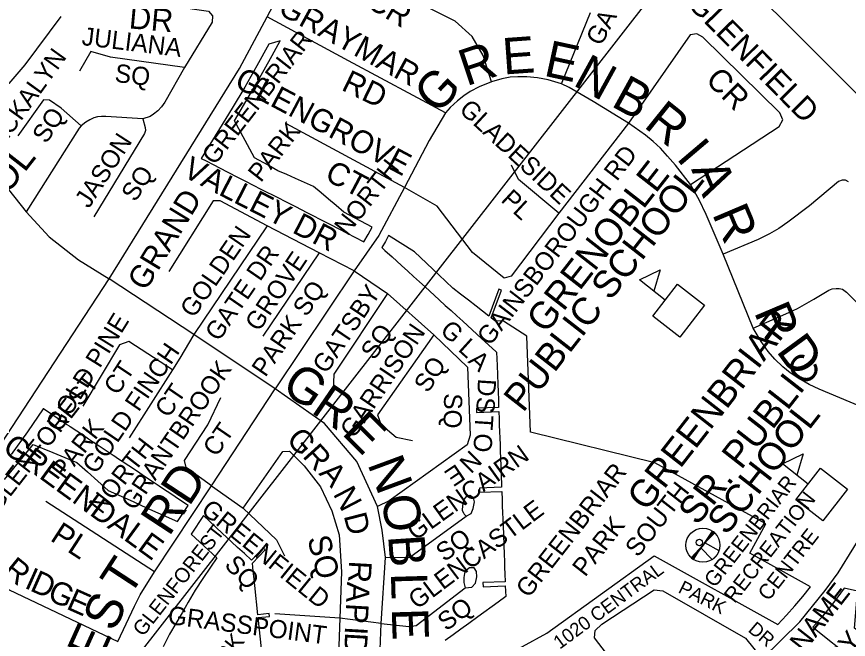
# Model space of a CAD drawing. Extents: x 586326 to 623965, y 4819854 to 4857850.
# Drawn here: x 602544 to 603459, y 4843230 to 4843915 of the extents above; entities that cross this region are included whole.
import ezdxf

# ---------------------------------------------------------------- set-up
doc = ezdxf.new("R2010")
doc.units = 0
for name, color, linetype in [('Lots_Concessions', 7, 'Continuous'), ('Major Rds and Hwys', 7, 'Continuous'), ('Minor Rd Lbls', 7, 'Continuous'), ('Minor Rds', 7, 'Continuous'), ('Park Lbls', 7, 'Continuous'), ('Park Outlines', 7, 'Continuous'), ('Private Rd Lbls', 7, 'Continuous'), ('Private Rds', 7, 'Continuous'), ('Proposed Secondary Rds', 7, 'Continuous'), ('Rec Lbls', 7, 'Continuous'), ('Rec Syms', 7, 'Continuous'), ('School Syms_Lbls', 7, 'Continuous')]:
    doc.layers.add(name, color=color, linetype=linetype)

msp = doc.modelspace()

# ---------------------------------------------------------------- linework, layer by layer
at = {"layer": 'Lots_Concessions'}
msp.add_line((602449.93, 4842920.49), (603294.24, 4844004.08), dxfattribs=at)
at = {"layer": 'Major Rds and Hwys'}
for points in [[(602819.3, 4843914.63), (602919.11, 4844103.83), (602933.01, 4844124.86), (602971.25, 4844171.32), (603046.31, 4844253.81)], [(603656.91, 4843641.68), (603284.75, 4844013.09), (603274.09, 4844023.73)], [(602645.5, 4843626.36), (602789.05, 4843857.97), (602819.3, 4843914.63)], [(602453.73, 4843351.01), (602525.15, 4843443.06), (602645.5, 4843626.36)]]:
    msp.add_lwpolyline(points, dxfattribs=at)
at = {"layer": 'Minor Rds'}
for points in [[(603066.22, 4843843.04), (603056.94, 4843872), (603044.86, 4843893.09), (603026.2, 4843909.81), (602936.4, 4843955.27), (602930.96, 4843961.21), (602928.97, 4843970.06), (602994.25, 4844084.6), (603038.74, 4844140.17), (603045.9, 4844142.15), (603054.31, 4844139.18), (603222.02, 4843971.67)], [(602614.87, 4843944.87), (602626.04, 4843938.2), (602633.61, 4843936), (602716.9, 4843926.4), (602754.96, 4843920.91), (602759.18, 4843915.81), (602758.92, 4843908.8), (602728.57, 4843858.74)], [(602592.67, 4843915.01), (602552.93, 4843861.83), (602535.48, 4843841.23), (602518.87, 4843823.24), (602508.58, 4843813.52), (602499.4, 4843805.29), (602481.91, 4843791.35)], [(603015.54, 4843809.02), (602908.94, 4843866.11), (602819.3, 4843914.63)], [(603142.98, 4843840.79), (603174.94, 4843919.22)], [(603285.03, 4843730.38), (603382.58, 4843793.86), (603386.64, 4843801.31), (603383.32, 4843809.18), (603298.53, 4843892.24), (603292.11, 4843895.95), (603284.69, 4843894.71), (603216.72, 4843797.74)], [(602728.57, 4843858.74), (602647.03, 4843870.22), (602625.59, 4843876.35), (602612.96, 4843854.91)], [(602728.57, 4843858.74), (602707.01, 4843820.8), (602703.3, 4843815.72), (602699.02, 4843811.1), (602694.55, 4843807.42), (602690.66, 4843805.16), (602682.88, 4843802.34)], [(603066.22, 4843843.04), (603052.55, 4843837.54), (603042.73, 4843832.37), (603035.61, 4843827.68), (603028.68, 4843822.13), (603020.82, 4843814.85), (603015.54, 4843809.02)], [(603142.98, 4843840.79), (603128.39, 4843845.4), (603116.75, 4843847.63), (603105.21, 4843848.79), (603095.01, 4843848.67), (603086.81, 4843848.15), (603077.56, 4843846.29), (603066.22, 4843843.04)], [(603216.72, 4843797.74), (603177.83, 4843821.49), (603151.47, 4843836.89), (603142.98, 4843840.79)], [(602614.87, 4843794.81), (602593.05, 4843814.33), (602580.2, 4843822.99), (602573.53, 4843823.52), (602545.2, 4843783.7)], [(602682.88, 4843802.34), (602642.05, 4843805.11), (602637.09, 4843805.14), (602632.95, 4843804.59), (602628.88, 4843803.48), (602624.5, 4843801.43), (602620.1, 4843798.77), (602614.87, 4843794.81)], [(603015.54, 4843809.02), (602997.69, 4843778.73), (602970.51, 4843727.05)], [(602682.88, 4843802.34), (602685.31, 4843792.88), (602685.58, 4843789.48), (602684.54, 4843786.19), (602628.65, 4843694.51)], [(602970.51, 4843727.05), (602840.74, 4843797.1)], [(603216.72, 4843797.74), (603140.1, 4843698.72)], [(603285.03, 4843730.38), (603268.66, 4843751.54), (603259.89, 4843761.56), (603251.96, 4843770.07), (603243.84, 4843777.58), (603235.62, 4843784.43), (603216.72, 4843797.74)], [(602481.91, 4843791.35), (602554.39, 4843700.25)], [(602614.87, 4843794.81), (602612.73, 4843792.05), (602554.39, 4843700.25)], [(603140.1, 4843698.72), (603095.69, 4843735.85), (603088.04, 4843751.55)], [(603458.86, 4843733.26), (603455.52, 4843735.02), (603451.91, 4843735.15), (603447.94, 4843733.53), (603416.1, 4843706.81), (603391.91, 4843688.73), (603382.22, 4843681.87), (603372, 4843676), (603359.39, 4843669.83), (603321.1, 4843653.7)], [(602970.51, 4843727.05), (602942.24, 4843674.02), (602915, 4843635.17)], [(603140.1, 4843698.72), (603087.65, 4843629.43), (603080, 4843627.13), (603045.16, 4843655.46), (603006.5, 4843706.37), (602970.51, 4843727.05)], [(603321.1, 4843653.7), (603302.39, 4843697.18), (603294.5, 4843713.31), (603285.03, 4843730.38)], [(602819.3, 4843684.94), (602767.62, 4843712.12), (602759.96, 4843712.12), (602711.42, 4843634.41)], [(602554.39, 4843700.25), (602579.65, 4843672.69), (602611.81, 4843647.42), (602645.5, 4843626.36)], [(602819.3, 4843684.94), (602738.73, 4843565.25)], [(602876.72, 4843655.08), (602819.3, 4843684.94)], [(602876.72, 4843655.08), (602814.7, 4843563.58)], [(602915, 4843635.17), (602876.72, 4843655.08)], [(603354.1, 4843572.39), (603321.1, 4843653.7)], [(602915, 4843635.17), (602828.1, 4843505.39)], [(602915, 4843635.17), (602951.75, 4843610.29)], [(602738.73, 4843565.25), (602645.5, 4843626.36)], [(603354.1, 4843572.39), (603393.13, 4843589.57), (603402.7, 4843594.06), (603420.87, 4843604.15), (603437.24, 4843614.11), (603440.86, 4843615.5), (603445.07, 4843615.92), (603448.57, 4843615.88), (603452.36, 4843615.11), (603456.52, 4843612.03), (603491.91, 4843576.62)], [(602951.75, 4843610.29), (602892.8, 4843521.85), (602892.03, 4843503.86)], [(602951.75, 4843610.29), (603002.67, 4843565.11)], [(603533.36, 4843460.58), (603426.41, 4843505.07), (603415.66, 4843510.19), (603404.22, 4843516.76), (603394.64, 4843523.15), (603386.44, 4843529.92), (603377.85, 4843538.27), (603370.36, 4843546.78), (603362.7, 4843557.58), (603354.1, 4843572.39)], [(602738.73, 4843565.25), (602723.45, 4843539.36), (602715.17, 4843526.45)], [(602828.1, 4843505.39), (602738.73, 4843565.25)], [(603002.67, 4843565.11), (603039.8, 4843529.51), (603042.86, 4843454.48), (603039.42, 4843444.14), (602953.67, 4843382.51), (602940.65, 4843376)], [(603002.67, 4843565.11), (602940.65, 4843477.07), (602944.48, 4843466.73), (602961.32, 4843452.56), (602979.32, 4843448.74)], [(602715.17, 4843526.45), (602667.32, 4843557.46), (602656.98, 4843554.01), (602616.79, 4843486.64)], [(602715.17, 4843526.45), (602667.7, 4843451.8)], [(602758.34, 4843398.84), (602828.1, 4843505.39)], [(602940.65, 4843376), (602918.19, 4843425.6), (602882.46, 4843467.49), (602828.1, 4843505.39)], [(602758.34, 4843398.84), (602730.48, 4843418.88), (602728.57, 4843426.92), (602754.22, 4843465.96), (602768.38, 4843496.21)], [(602792.88, 4843374.47), (602836.52, 4843436.49), (602844.18, 4843436.87), (602860.26, 4843420.79), (602878.25, 4843397.82), (602890.47, 4843371.43), (602898.54, 4843344.99), (602901.22, 4843304.41), (602899.31, 4843253.5)], [(602695.65, 4843304.28), (602758.34, 4843398.84)], [(602758.34, 4843398.84), (602792.88, 4843374.47)], [(603038.5, 4843387.51), (603035.92, 4843383.97), (603034.3, 4843377.28), (603033.74, 4843371.93), (603035.29, 4843369.28), (603036.28, 4843367.77), (603038.17, 4843365.57)], [(603038.17, 4843365.57), (603043.93, 4843368.31), (603046.09, 4843373.85), (603047.61, 4843381.35), (603046.34, 4843385.61), (603042.28, 4843388.41), (603038.51, 4843387.52), (603038.5, 4843387.51)], [(602695.65, 4843304.28), (602576.12, 4843381.53)], [(602949.46, 4843320.11), (602946.01, 4843349.97), (602940.65, 4843376)], [(602792.88, 4843374.47), (602829.63, 4843339.63), (602838.44, 4843322.02)], [(602949.46, 4843320.11), (602976.25, 4843320.49), (603038.17, 4843365.57)], [(602453.73, 4843351.01), (602535.69, 4843284.41), (602655.26, 4843227.58)], [(602944.86, 4843247.37), (602949.46, 4843320.11)], [(602655.26, 4843227.58), (602673.36, 4843266.71), (602679.91, 4843279.05), (602695.65, 4843304.28)], [(603046.58, 4843308.71), (603041.93, 4843308.79), (603037.02, 4843304.81), (603035.84, 4843297.92), (603035.83, 4843292.51), (603037.04, 4843286.76)], [(603037.04, 4843286.76), (603044.54, 4843287.51), (603048.42, 4843291.7), (603049.89, 4843298.97), (603049.52, 4843304.66), (603046.96, 4843308.7), (603046.58, 4843308.71)], [(602944.86, 4843247.37), (602975.1, 4843244.31), (602983.14, 4843245.46), (603037.04, 4843286.76)], [(602899.31, 4843253.5), (602827.72, 4843258.09)], [(602899.31, 4843253.5), (602897.78, 4843212.54), (602893.56, 4843204.11), (602885.14, 4843200.29), (602843.03, 4843189.95)], [(602944.86, 4843247.37), (602899.31, 4843253.5)], [(602962.77, 4843111.71), (602949.84, 4843158.18), (602946.01, 4843180.38), (602943.33, 4843209.47), (602944.86, 4843247.37)]]:
    msp.add_lwpolyline(points, dxfattribs=at)
at = {"layer": 'Park Outlines'}
msp.add_lwpolyline([(602833.74, 4843888.12), (602821.32, 4843884.37), (602808.26, 4843860.8), (602794.84, 4843837.44), (602781.07, 4843814.28), (602766.95, 4843791.33), (602746.7, 4843758.97), (602746.97, 4843758.83), (602752.17, 4843756.17), (602775.29, 4843744.35), (602787.51, 4843738.1), (602795.7, 4843733.91), (602803.96, 4843729.68), (602812.65, 4843725.24), (602819.09, 4843721.94), (602825.43, 4843718.7), (602831.78, 4843715.45), (602839.03, 4843711.74), (602839.72, 4843711.39), (602842.48, 4843709.98), (602843.17, 4843709.62), (602850.48, 4843705.88), (602856.82, 4843702.64), (602863.16, 4843699.4), (602869.51, 4843696.15), (602878.02, 4843691.79), (602888.92, 4843686.22), (602898.16, 4843681.5), (602907.59, 4843676.67), (602915.86, 4843672.44), (602925.9, 4843667.3), (602930.61, 4843675.17), (602935.06, 4843683.19), (602903.65, 4843699.97), (602895.32, 4843707.02), (602886.99, 4843714.06), (602878.66, 4843721.1), (602870.33, 4843728.14), (602860.55, 4843732.45), (602850.76, 4843736.77), (602841.01, 4843741.07), (602831.19, 4843745.39), (602820.54, 4843751.32), (602805.67, 4843759.61), (602795.26, 4843778.52), (602783.34, 4843800.43), (602796.04, 4843821.46), (602808.08, 4843842.03), (602816.16, 4843856.2), (602825.03, 4843872.11)], close=True, dxfattribs=at)
for points in [[(603073.61, 4843207.62), (603127, 4843237), (603244.93, 4843321.8), (603381.21, 4843246.59), (603390.59, 4843256.59), (603399.72, 4843266.83), (603408.56, 4843277.31), (603417.13, 4843288.01), (603350.25, 4843324.92), (603367.91, 4843356.94), (603245.94, 4843424.24), (603108.94, 4843457.86), (603104.99, 4843563.4), (603079.42, 4843579.97), (603069.73, 4843580.42), (603065.65, 4843583.61), (603077.25, 4843614.08), (603074.4, 4843615.17), (603063.13, 4843585.56), (603049.32, 4843596.33), (603040.74, 4843603.01), (603032.26, 4843609.61), (603023.79, 4843616.21), (603016.05, 4843623.5), (603008.2, 4843630.91), (603002.08, 4843636.68), (602994.72, 4843643.61), (602988.07, 4843649.88), (602981.42, 4843656.15), (602953.07, 4843674.23), (602949.41, 4843667.55), (602945.58, 4843660.96), (602949.03, 4843657.82), (602957, 4843650.55), (602962.16, 4843645.85), (602967.35, 4843641.11), (602974.01, 4843635.04), (602980.43, 4843629.18), (602986.83, 4843623.35), (602993.15, 4843617.59), (602998.34, 4843612.85), (603003.5, 4843608.14), (603008.63, 4843603.47), (603015.39, 4843597.31), (603021.7, 4843591.55), (603028.1, 4843585.71), (603034.52, 4843579.86), (603039.79, 4843575.05), (603044.97, 4843570.33), (603050.16, 4843565.6), (603055.33, 4843560.88), (603071.09, 4843546.51), (603071.73, 4843545.93), (603072.28, 4843531.2), (603072.67, 4843520.77), (603073.05, 4843510.66), (603073.37, 4843502.21), (603073.69, 4843493.56), (603074.01, 4843485.03), (603049.65, 4843484.12), (603049.82, 4843479.55), (603074.18, 4843480.46), (603074.48, 4843472.5), (603074.74, 4843465.51), (603075, 4843458.49), (603075.27, 4843451.44), (603075.53, 4843444.43), (603075.79, 4843437.33), (603076.7, 4843412.97), (603077.29, 4843397.28), (603052.93, 4843396.37), (603053.1, 4843391.8), (603077.46, 4843392.71), (603077.81, 4843383.41), (603078.07, 4843376.41), (603078.33, 4843369.4), (603078.59, 4843362.39), (603078.86, 4843355.23), (603079.65, 4843334.2), (603080.05, 4843323.37), (603080.32, 4843316.21), (603080.58, 4843309.21), (603080.84, 4843302.21), (603081.17, 4843293.45), (603056.81, 4843292.54), (603056.98, 4843287.97), (603081.34, 4843288.88), (603081.78, 4843277.03), (603073.54, 4843271.07), (603051.13, 4843254.83), (603041.17, 4843247.62), (603032.35, 4843241.23), (603023.86, 4843235.09), (603015.25, 4843228.85)], [(602530.73, 4843405.89), (602551.1, 4843430.95), (602561.93, 4843444.27), (602583.58, 4843435.42), (602610.2, 4843424.54), (602621.68, 4843414.3), (602633.17, 4843404.06), (602644.65, 4843393.82), (602658.73, 4843387.48), (602672.81, 4843381.13), (602686.89, 4843374.79), (602720.69, 4843359.56), (602732.53, 4843377.3), (602724.19, 4843382.87), (602718.33, 4843386.78), (602712.48, 4843390.68), (602706.62, 4843394.59), (602700.76, 4843398.5), (602693.03, 4843403.66), (602685.66, 4843408.58), (602679.55, 4843412.66), (602673.37, 4843416.78), (602667.27, 4843420.85), (602653.91, 4843429.77), (602653.27, 4843430.2), (602650.73, 4843431.89), (602650.09, 4843432.32), (602634.7, 4843442.59), (602628.57, 4843446.69), (602623.12, 4843450.32), (602617.42, 4843454.13), (602602.71, 4843463.94), (602602.08, 4843464.37), (602599.53, 4843466.06), (602598.9, 4843466.49), (602582.79, 4843477.24), (602573.4, 4843483.5), (602573.15, 4843483.67), (602555.7, 4843458.31), (602537.81, 4843433.25)], [(602813.17, 4843220.12), (602809.55, 4843254.07), (602821.99, 4843255.4), (602821.61, 4843258.42), (602809.23, 4843257.1), (602805.78, 4843289.44), (602805.03, 4843296.57), (602804.14, 4843304.89), (602803.18, 4843313.93), (602817.1, 4843328.64), (602814.89, 4843330.73), (602802.08, 4843317.21), (602794.41, 4843324.31), (602786.91, 4843331.26), (602780.35, 4843337.33), (602775.19, 4843342.11), (602770.05, 4843346.88), (602763.43, 4843353.01), (602755.94, 4843359.94), (602749.26, 4843366.14), (602735.73, 4843345.86), (602764.02, 4843319.65), (602757.26, 4843309.51), (602748.8, 4843296.84), (602740.34, 4843284.17), (602732.66, 4843270.98), (602725.88, 4843259.34), (602719.09, 4843247.68), (602712.06, 4843235.61), (602705.18, 4843222.01)], [(603481.65, 4843229.52), (603465.51, 4843242.37), (603467.18, 4843263.84), (603468.67, 4843283.04), (603453.96, 4843286.4), (603445.8, 4843275.33), (603437.37, 4843264.46), (603428.66, 4843253.82), (603419.7, 4843243.39), (603509.87, 4843171.62)]]:
    msp.add_lwpolyline(points, dxfattribs=at)
at = {"layer": 'Private Rds'}
msp.add_lwpolyline([(603248.62, 4843130.33), (603214.13, 4843186.27), (603179.54, 4843231.64), (603180.17, 4843239.78), (603187.52, 4843246.64), (603245.14, 4843284.63), (603254.71, 4843283.35), (603345.69, 4843231.48), (603363.96, 4843208.52)], dxfattribs=at)
at = {"layer": 'Proposed Secondary Rds'}
msp.add_lwpolyline([(603363.96, 4843208.52), (603405.19, 4843249.34), (603419.25, 4843266.51), (603433.31, 4843283.67), (603447.49, 4843303.31), (603482.01, 4843359.1), (603533.36, 4843460.58)], dxfattribs=at)
at = {"layer": 'Rec Syms'}
for p, q in [((603310.26, 4843348.3), (603287.19, 4843318.77)), ((603287.19, 4843318.77), (603296.5, 4843330.68))]:
    msp.add_line(p, q, dxfattribs=at)
msp.add_lwpolyline([(603298.64, 4843333.56), (603285.9, 4843319.88), (603287.19, 4843318.77), (603288.51, 4843317.83), (603296.5, 4843330.68), (603308.76, 4843317.72), (603309.44, 4843318.16), (603310.34, 4843318.84), (603310.89, 4843319.28), (603310.97, 4843319.37), (603311.3, 4843319.64), (603312.12, 4843320.43), (603312.8, 4843321.16), (603313.49, 4843322), (603314.01, 4843322.71), (603314.54, 4843323.52), (603314.81, 4843323.92), (603315.14, 4843324.51), (603315.54, 4843325.25), (603315.78, 4843325.81), (603316.44, 4843327.35), (603300.69, 4843336.19), (603311.64, 4843347.14), (603310.26, 4843348.3), (603309.01, 4843349.19)], close=True, dxfattribs=at)
for centre, radius in [((603298.73, 4843333.54), 18.74), ((603294.77, 4843336.58), 3.5)]:
    msp.add_circle(centre, radius, dxfattribs=at)
at = {"layer": 'School Syms_Lbls'}
for p, q in [((603257.25, 4843603.09), (603228.84, 4843625.29)), ((603414.57, 4843400.81), (603386.16, 4843423.01))]:
    msp.add_line(p, q, dxfattribs=at)
for points in [[(603228.84, 4843625.29), (603251.62, 4843636.32), (603244.71, 4843612.82)], [(603243.62, 4843585.64), (603270.89, 4843620.54), (603300.49, 4843597.41), (603273.23, 4843562.51)], [(603386.16, 4843423.01), (603408.93, 4843434.04), (603402.02, 4843410.54)], [(603400.93, 4843383.36), (603428.2, 4843418.26), (603457.8, 4843395.13), (603430.54, 4843360.23)]]:
    msp.add_lwpolyline(points, close=True, dxfattribs=at)

# ---------------------------------------------------------------- texts
at = {"layer": 'Minor Rd Lbls'}
for s, height, rotation, p in [('CR', 25.002, 329.02279, (602926.84, 4843926.72)), ('GRAYMAR', 25.002, 331.2659, (602829.92, 4843918.76)), ('GLENFIELD', 25.002, 314.63967, (603280.2, 4843928.14)), ('DR', 25.002, 354.80205, (602666.8, 4843902.01)), ('GA', 19.998, 62.12722, (603186.7, 4843881.54)), ('JULIANA', 19.992, 353.06567, (602614.88, 4843883.69)), ('E', 40, 4.08564, (603079.47, 4843851.1)), ('E', 40, 347.79955, (603122.47, 4843850.1)), ('JACKALYN', 19.998, 54.30409, (602519.09, 4843758.25)), ('R', 40, 18.43497, (603038.47, 4843838.1)), ('N', 40, 331.15736, (603154.47, 4843840.1)), ('SQ', 19.992, 353.06567, (602651.11, 4843843.21)), ('GLENGROVE', 24.996, 332.04905, (602782.02, 4843838.36)), ('RD', 25.002, 334.17903, (602899.93, 4843834.58)), ('G', 40, 46.54818, (603006.47, 4843806.1)), ('CR', 25.002, 314.63967, (603300.47, 4843844.1)), ('B', 40, 331.15736, (603196.47, 4843817.1)), ('GLADESIDE', 19.998, 317.12111, (603029.47, 4843811.1)), ('R', 40, 321.14665, (603232.47, 4843794.1)), ('SQ', 19.998, 56.72513, (602576.47, 4843774.1)), ('JASON', 19.998, 57.20049, (602623.47, 4843703.1)), ('I', 40, 310.29217, (603268.47, 4843759.1)), ('GAINSBOROUGH RD', 19.998, 52.39577, (603064.42, 4843551.71)), ('VALLEY DR', 25.002, 332.82018, (602725.16, 4843739.9)), ('CT', 24.996, 332.04905, (602881.44, 4843736.08)), ('SQ', 19.998, 57.20049, (602674.47, 4843710.1)), ('A', 40, 292.96379, (603285.47, 4843747.1)), ('GRAND', 25.002, 58.6959, (602685.73, 4843611.99)), ('PL', 19.998, 317.12111, (603075.47, 4843712.1)), ('R', 40, 292.96379, (603308.47, 4843698.1)), ('GOLDEN', 19.998, 55.4915, (602738.73, 4843582.44)), ('GATE DR', 19.998, 55.4915, (602766.19, 4843556.71)), ('GROVE', 19.998, 55.97662, (602810.29, 4843567.43)), ('PARK SQ', 19.998, 55.64187, (602817.5, 4843517.52)), ('GATSBY', 19.998, 55.98067, (602884.47, 4843521.1)), ('R', 40, 292.96379, (603354.47, 4843590.1)), ('GOLD PINE', 19.998, 58.19848, (602591.55, 4843456.71)), ('GARRISON', 19.998, 56.10329, (602914.83, 4843449.92)), ('G', 20, 317.92888, (603008.47, 4843568.1)), ('SQ', 19.998, 55.98067, (602937.47, 4843536.1)), ('D', 40, 306.25386, (603378.47, 4843547.1)), ('L', 20, 317.92888, (603028.47, 4843548.1)), ('GOLD FINCH', 19.998, 55.61967, (602631.13, 4843410.73)), ('SQ', 19.998, 57.65258, (602996.47, 4843500.1)), ('A', 20, 317.92888, (603039.47, 4843535.1)), ('CT', 19.998, 56.49278, (602655, 4843497.45)), ('GRANTBROOK', 19.998, 55.5392, (602673.63, 4843370.64)), ('G', 40, 325.58473, (602833.47, 4843504.1)), ('CT', 19.998, 55.61967, (602711, 4843472.57)), ('D', 19.99, 266.28473, (603051.47, 4843517.1)), ('R', 40, 325.58473, (602866.47, 4843480.1)), ('SQ', 19.986, 268.98439, (603014.09, 4843500.76)), ('S', 19.99, 266.28473, (603050.47, 4843497.1)), ('E', 40, 315.00002, (602900.47, 4843456.1)), ('T', 19.99, 266.28473, (603048.47, 4843477.1)), ('CT', 19.998, 55.61967, (602763.78, 4843429.77)), ('G', 25, 312.13761, (602839.47, 4843449.1)), ('GREENDALE', 25.002, 323.86464, (602526.99, 4843437.77)), ('O', 19.99, 266.28473, (603047.47, 4843457.1)), ('R', 25, 312.13761, (602857.47, 4843431.1)), ('GLENCAIRN', 19.998, 35.62793, (602982.43, 4843338.05)), ('N', 40, 290.28258, (602929.47, 4843423.1)), ('N', 20, 225.00002, (603043.04, 4843439.22)), ('D', 40, 56.79345, (602733.47, 4843375.1)), ('A', 25, 312.13761, (602875.47, 4843412.1)), ('E', 20, 214.10129, (603027.86, 4843423.71)), ('N', 25, 297.55283, (602891.47, 4843390.1)), ('R', 40, 56.79345, (602711.47, 4843342.1)), ('O', 40, 280.30486, (602944.47, 4843386.1)), ('GLENCASTLE', 19.998, 37.04249, (602984.34, 4843262.34)), ('GREENFIELD', 19.998, 320.93743, (602745.47, 4843370.1)), ('D', 25, 284.42079, (602903.47, 4843366.1)), ('PL', 25.002, 326.9442, (602579.71, 4843339.44)), ('SQ', 19.998, 35.62793, (603014.21, 4843314.77)), ('SQ', 25.002, 284.42079, (602863.47, 4843341.1)), ('B', 40, 273.81409, (602952.47, 4843344.1)), ('R', 25, 320.90616, (602527.47, 4843303.1)), ('T', 40, 56.79345, (602667.47, 4843275.1)), ('SQ', 19.998, 313.6678, (602771.47, 4843311.1)), ('R', 25, 266.76901, (602909.7, 4843316.96)), ('I', 25, 335.94972, (602551.47, 4843287.1)), ('D', 25, 335.94972, (602557.47, 4843284.1)), ('G', 25, 335.94972, (602576.47, 4843274.1)), ('A', 25, 266.76901, (602907.5, 4843293.62)), ('L', 40, 271.70983, (602955.47, 4843303.1)), ('E', 25, 335.94972, (602597.47, 4843264.1)), ('S', 40, 65.65893, (602651.47, 4843237.1)), ('GRASSPOINT', 19.998, 352.61398, (602709.47, 4843247.1)), ('P', 25, 266.76901, (602906.29, 4843270.29)), ('SQ', 19.998, 37.04249, (603016.53, 4843238.51)), ('E', 40, 271.70983, (602956.47, 4843264.1)), ('E', 40, 65.65893, (602634.47, 4843202.1)), ('I', 25, 266.76901, (602905.16, 4843244.83)), ('D', 25, 266.76901, (602905.26, 4843238))]:
    msp.add_text(s, height=height, rotation=rotation, dxfattribs=at).set_placement(p)
at = {"layer": 'Park Lbls'}
for s, height, p in [('GREENBRIAR', 19.992, (602761.72, 4843750.55)), ('PARK', 19.992, (602812.48, 4843731.59)), ('NORTH', 19.992, (602907.4, 4843672.92)), ('GLENFOREST', 19.992, (602523.59, 4843369.25)), ('PARK', 19.992, (602596.28, 4843405.12)), ('NORTH', 19.992, (602637.56, 4843366.72)), ('GREENBRIAR', 19.992, (603107.09, 4843274.63)), ('SOUTH', 19.992, (603227.28, 4843319.38)), ('PARK', 19.992, (603169.16, 4843297.85)), ('GLENFOREST', 16.194, (602682.96, 4843232.29)), ('PARK', 17.993, (602755, 4843175.98))]:
    msp.add_text(s, height=height, rotation=52.00002, dxfattribs=at).set_placement(p)
at = {"layer": 'Private Rd Lbls'}
for s, rotation, p in [('1020 CENTRAL ', 36.43987, (603141.23, 4843218.62)), ('PARK', 333.05005, (603270.46, 4843282.05)), ('DR', 319.58172, (603347.44, 4843239.41))]:
    msp.add_text(s, height=15, rotation=rotation, dxfattribs=at).set_placement(p)
at = {"layer": 'Rec Lbls'}
for s, p in [('GREENBRIAR', (603311.72, 4843285.96)), ('RECREATION ', (603333.62, 4843268.85)), ('    CENTRE', (603355.52, 4843251.74))]:
    msp.add_text(s, height=16.675, rotation=52.00002, dxfattribs=at).set_placement(p)
at = {"layer": 'School Syms_Lbls'}
for s, height, p in [('SECONDARY SCHOOL', 30, (602298.69, 4843417.66)), ('GRENOBLE', 30, (603126, 4843565.15)), ('PUBLIC SCHOOL', 30, (603100.97, 4843478.54)), ('GREENBRIAR', 30, (603236.66, 4843369.6)), ('SR. PUBLIC ', 30, (603292.76, 4843354.21)), ('SCHOOL', 30, (603324.72, 4843343.37)), ('HOLY NAME', 21.87, (603355.59, 4843145.39)), ('OF MARY', 21.87, (603392.77, 4843123.3))]:
    msp.add_text(s, height=height, rotation=52.00002, dxfattribs=at).set_placement(p)

doc.saveas('drawing.dxf')
